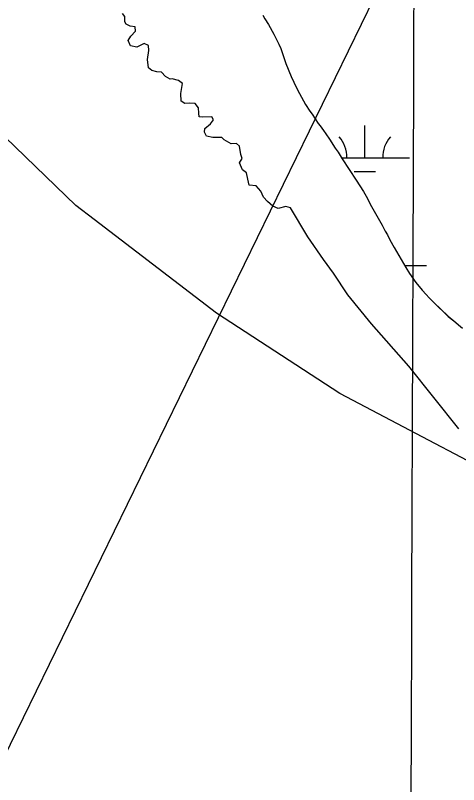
# Model space of a CAD drawing. Extents: x 3148686 to 3186545, y 916144 to 941516.
# Drawn here: x 3160368 to 3160862, y 938344 to 939203 of the extents above; entities that cross this region are included whole.
import ezdxf

# ---------------------------------------------------------------- set-up
doc = ezdxf.new("R2010")
doc.units = 0
for name, color, linetype in [('V-GRID-MAJR', 7, 'Continuous'), ('V-RIVR-EDGE', 7, 'Continuous'), ('V-SITE-VEGE', 7, 'Continuous'), ('V-TOPO-BNDY', 7, 'Continuous'), ('V-WETL-SWMP', 7, 'Continuous')]:
    doc.layers.add(name, color=color, linetype=linetype)

msp = doc.modelspace()

# ---------------------------------------------------------------- linework, layer by layer
at = {"layer": 'V-GRID-MAJR'}
msp.add_spline([(3160753.61, 921529.23), (3160773.89, 927589.63), (3160794.17, 933652.63), (3160814.45, 939715.69), (3160814.46, 939718.25)], degree=3, dxfattribs=at)
at = {"layer": 'V-RIVR-EDGE'}
for points in [[(3160489.84, 939195.89), (3160489.85, 939201.59), (3160487.01, 939205.23)], [(3160862.38, 938741.17), (3160806.54, 938811.32), (3160765.17, 938858.62), (3160738.8, 938890.84), (3160722.78, 938915.25), (3160711.41, 938930.32), (3160693.84, 938955.78), (3160674.73, 938987.98), (3160669.55, 938989.55), (3160660.73, 938987.5), (3160655.03, 938990.1), (3160648.82, 938995.3), (3160644.68, 938999.98), (3160641.59, 939006.73), (3160636.41, 939012.45), (3160628.64, 939013.51), (3160627.1, 939020.25), (3160625.56, 939027), (3160620.9, 939030.64), (3160617.81, 939038.43), (3160620.67, 939043.09), (3160619.13, 939047.76), (3160617.59, 939056.84), (3160614.23, 939059.96), (3160608.52, 939059.45), (3160600.5, 939063.88), (3160597.91, 939066.48), (3160588.06, 939066.51), (3160580.8, 939068.08), (3160578.74, 939072.49), (3160579, 939076.64), (3160585.5, 939081.81), (3160588.62, 939086.47), (3160586.82, 939089.85), (3160576.44, 939089.35), (3160572.81, 939089.88), (3160572.3, 939093.77), (3160572.06, 939099.74), (3160568.18, 939104.41), (3160562.22, 939104.95), (3160556.77, 939104.7), (3160552.63, 939107.05), (3160552.13, 939115.86), (3160554.23, 939126.75), (3160549.58, 939130.39), (3160542.58, 939131.96), (3160540.24, 939131.71), (3160535.32, 939134.83), (3160530.67, 939139.77), (3160525.48, 939139.79), (3160520.04, 939141.36), (3160516.16, 939144.48), (3160515.15, 939153.81), (3160516.73, 939163.92), (3160516.22, 939169.37), (3160511.3, 939171.46), (3160502.99, 939167.33), (3160495.99, 939168.9), (3160493.67, 939174.87), (3160496.54, 939179.79), (3160501.74, 939185.22), (3160501.49, 939190.15), (3160495.79, 939190.94), (3160491.39, 939193.03), (3160489.84, 939195.89)]]:
    msp.add_lwpolyline(points, dxfattribs=at)
at = {"layer": 'V-SITE-VEGE'}
for p, q in [((3160643.83, 939203.35), (3160646, 939199.27)), ((3160646, 939199.27), (3160649.95, 939192.94)), ((3160649.95, 939192.94), (3160656.06, 939181.91)), ((3160656.06, 939181.91), (3160661.77, 939170.69)), ((3160661.77, 939170.69), (3160663.73, 939166.01)), ((3160663.73, 939166.01), (3160665.28, 939161.74)), ((3160665.28, 939161.74), (3160669.35, 939149.33)), ((3160669.35, 939149.33), (3160675.41, 939134.66)), ((3160675.41, 939134.66), (3160678.36, 939128.54)), ((3160678.36, 939128.54), (3160682.28, 939119.78)), ((3160682.28, 939119.78), (3160691.35, 939103.45)), ((3160691.35, 939103.45), (3160696.1, 939095.89)), ((3160696.1, 939095.89), (3160698.68, 939092.61)), ((3160698.68, 939092.61), (3160705.62, 939082.39)), ((3160705.62, 939082.39), (3160707.8, 939079.73)), ((3160707.8, 939079.73), (3160711.37, 939074.41)), ((3160711.37, 939074.41), (3160714.15, 939070.72)), ((3160714.15, 939070.72), (3160718.11, 939064.79)), ((3160718.11, 939064.79), (3160724.64, 939054.58)), ((3160724.64, 939054.58), (3160727.81, 939050.07)), ((3160727.81, 939050.07), (3160732.16, 939042.72)), ((3160732.16, 939042.72), (3160748.01, 939019.01)), ((3160748.01, 939019.01), (3160756.12, 939006.13)), ((3160756.12, 939006.13), (3160759.08, 939001.03)), ((3160759.08, 939001.03), (3160765.19, 938989.6)), ((3160765.19, 938989.6), (3160777.02, 938968.58)), ((3160777.02, 938968.58), (3160780.37, 938962.05)), ((3160780.37, 938962.05), (3160782.74, 938957.96)), ((3160782.74, 938957.96), (3160785.49, 938952.25)), ((3160785.49, 938952.25), (3160790.22, 938943.88)), ((3160790.22, 938943.88), (3160803.25, 938921.42)), ((3160803.25, 938921.42), (3160807.41, 938914.88)), ((3160807.41, 938914.88), (3160814.35, 938904.66)), ((3160814.35, 938904.66), (3160821.51, 938896.25)), ((3160821.51, 938896.25), (3160826.09, 938891.33)), ((3160826.09, 938891.33), (3160829.48, 938887.43)), ((3160829.48, 938887.43), (3160834.46, 938882.29)), ((3160834.46, 938882.29), (3160850.63, 938866.87)), ((3160850.63, 938866.87), (3160856.83, 938861.92)), ((3160856.83, 938861.92), (3160859.03, 938859.87)), ((3160859.03, 938859.87), (3160862.24, 938857.39)), ((3160862.24, 938857.39), (3160866.63, 938853.48))]:
    msp.add_line(p, q, dxfattribs=at)
at = {"layer": 'V-TOPO-BNDY'}
msp.add_line((3158547.47, 934665.78), (3160786.11, 939259.37), dxfattribs=at)
msp.add_lwpolyline([(3163062.31, 937127.32), (3163042.08, 937333.1), (3163017.03, 937479.87), (3162982.49, 937628.74), (3162942.16, 937741.6), (3162886.84, 937839.58), (3162771.84, 937963.73), (3162694.07, 938030.53), (3162300.86, 938206.75), (3162175.04, 938243.09), (3161984.61, 938304.69), (3161799.5, 938349.13), (3161614.4, 938393.58), (3161488.55, 938439.11), (3161362.7, 938484.64), (3161190.8, 938556.46), (3160964.51, 938657), (3160729.71, 938780.63), (3160591.89, 938870.33), (3160455.53, 938975.16), (3160435.15, 938990.83), (3160220.3, 939197.87)], dxfattribs=at)
at = {"layer": 'V-WETL-SWMP'}
for p, q in [((3160643.83, 939203.35), (3160646, 939199.27)), ((3160643.83, 939203.35), (3160646, 939199.27)), ((3160646, 939199.27), (3160649.95, 939192.94)), ((3160646, 939199.27), (3160649.95, 939192.94)), ((3160649.95, 939192.94), (3160656.07, 939181.92)), ((3160649.95, 939192.94), (3160656.07, 939181.92)), ((3160656.07, 939181.92), (3160661.77, 939170.7)), ((3160656.07, 939181.92), (3160661.77, 939170.7)), ((3160661.77, 939170.7), (3160663.73, 939166.01)), ((3160661.77, 939170.7), (3160663.73, 939166.01)), ((3160663.73, 939166.01), (3160665.29, 939161.74)), ((3160663.73, 939166.01), (3160665.29, 939161.74)), ((3160665.29, 939161.74), (3160669.35, 939149.33)), ((3160665.29, 939161.74), (3160669.35, 939149.33)), ((3160669.35, 939149.33), (3160675.41, 939134.66)), ((3160669.35, 939149.33), (3160675.41, 939134.66)), ((3160675.41, 939134.66), (3160678.36, 939128.55)), ((3160675.41, 939134.66), (3160678.36, 939128.55)), ((3160678.36, 939128.55), (3160682.28, 939119.78)), ((3160678.36, 939128.55), (3160682.28, 939119.78)), ((3160682.28, 939119.78), (3160691.35, 939103.45)), ((3160682.28, 939119.78), (3160691.35, 939103.45)), ((3160691.35, 939103.45), (3160696.1, 939095.89)), ((3160691.35, 939103.45), (3160696.1, 939095.89)), ((3160696.1, 939095.89), (3160698.68, 939092.62)), ((3160696.1, 939095.89), (3160698.68, 939092.62)), ((3160698.68, 939092.62), (3160705.62, 939082.39)), ((3160698.68, 939092.62), (3160705.62, 939082.39)), ((3160705.62, 939082.39), (3160707.81, 939079.73)), ((3160705.62, 939082.39), (3160707.81, 939079.73)), ((3160757.56, 939043.93), (3160757.6, 939079.93)), ((3160707.81, 939079.73), (3160711.37, 939074.41)), ((3160707.81, 939079.73), (3160711.37, 939074.41)), ((3160711.37, 939074.41), (3160714.15, 939070.73)), ((3160711.37, 939074.41), (3160714.15, 939070.73)), ((3160714.15, 939070.73), (3160718.11, 939064.8)), ((3160714.15, 939070.73), (3160718.11, 939064.8)), ((3160718.11, 939064.8), (3160724.64, 939054.58)), ((3160718.11, 939064.8), (3160724.64, 939054.58)), ((3160724.64, 939054.58), (3160727.82, 939050.08)), ((3160724.64, 939054.58), (3160727.82, 939050.08)), ((3160727.82, 939050.08), (3160732.16, 939042.73)), ((3160727.82, 939050.08), (3160732.16, 939042.73)), ((3160731.43, 939043.96), (3160807.56, 939043.88)), ((3160732.16, 939042.73), (3160748.01, 939019.01)), ((3160732.16, 939042.73), (3160748.01, 939019.01)), ((3160745.54, 939028.51), (3160769.54, 939028.49)), ((3160748.01, 939019.01), (3160756.12, 939006.13)), ((3160748.01, 939019.01), (3160756.12, 939006.13)), ((3160756.12, 939006.13), (3160759.08, 939001.03)), ((3160756.12, 939006.13), (3160759.08, 939001.03)), ((3160759.08, 939001.03), (3160765.19, 938989.6)), ((3160759.08, 939001.03), (3160765.19, 938989.6)), ((3160765.19, 938989.6), (3160777.03, 938968.58)), ((3160765.19, 938989.6), (3160777.03, 938968.58)), ((3160777.03, 938968.58), (3160780.37, 938962.05)), ((3160777.03, 938968.58), (3160780.37, 938962.05)), ((3160780.37, 938962.05), (3160782.74, 938957.96)), ((3160780.37, 938962.05), (3160782.74, 938957.96)), ((3160782.74, 938957.96), (3160785.49, 938952.26)), ((3160782.74, 938957.96), (3160785.49, 938952.26)), ((3160785.49, 938952.26), (3160790.23, 938943.89)), ((3160785.49, 938952.26), (3160790.23, 938943.89)), ((3160790.23, 938943.89), (3160803.26, 938921.42)), ((3160790.23, 938943.89), (3160803.26, 938921.42)), ((3160801.87, 938923.81), (3160826.59, 938923.79)), ((3160803.26, 938921.42), (3160807.41, 938914.88)), ((3160803.26, 938921.42), (3160807.41, 938914.88)), ((3160807.41, 938914.88), (3160814.35, 938904.66)), ((3160807.41, 938914.88), (3160814.35, 938904.66)), ((3160814.35, 938904.66), (3160821.51, 938896.25)), ((3160814.35, 938904.66), (3160821.51, 938896.25)), ((3160821.51, 938896.25), (3160826.09, 938891.33)), ((3160821.51, 938896.25), (3160826.09, 938891.33)), ((3160826.09, 938891.33), (3160829.48, 938887.43)), ((3160826.09, 938891.33), (3160829.48, 938887.43)), ((3160829.48, 938887.43), (3160834.46, 938882.3)), ((3160829.48, 938887.43), (3160834.46, 938882.3)), ((3160834.46, 938882.3), (3160850.63, 938866.88)), ((3160834.46, 938882.3), (3160850.63, 938866.88)), ((3160850.63, 938866.88), (3160856.84, 938861.93)), ((3160850.63, 938866.88), (3160856.84, 938861.93)), ((3160856.84, 938861.93), (3160859.03, 938859.87)), ((3160856.84, 938861.93), (3160859.03, 938859.87)), ((3160859.03, 938859.87), (3160862.24, 938857.39)), ((3160859.03, 938859.87), (3160862.24, 938857.39))]:
    msp.add_line(p, q, dxfattribs=at)
for centre, start, end in [((3160702.32, 939044.47), 359.16781, 40.71147), ((3160812.8, 939044.35), 139.1678, 180.71146)]:
    msp.add_arc(centre, 35.25, start, end, dxfattribs=at)

doc.saveas('drawing.dxf')
